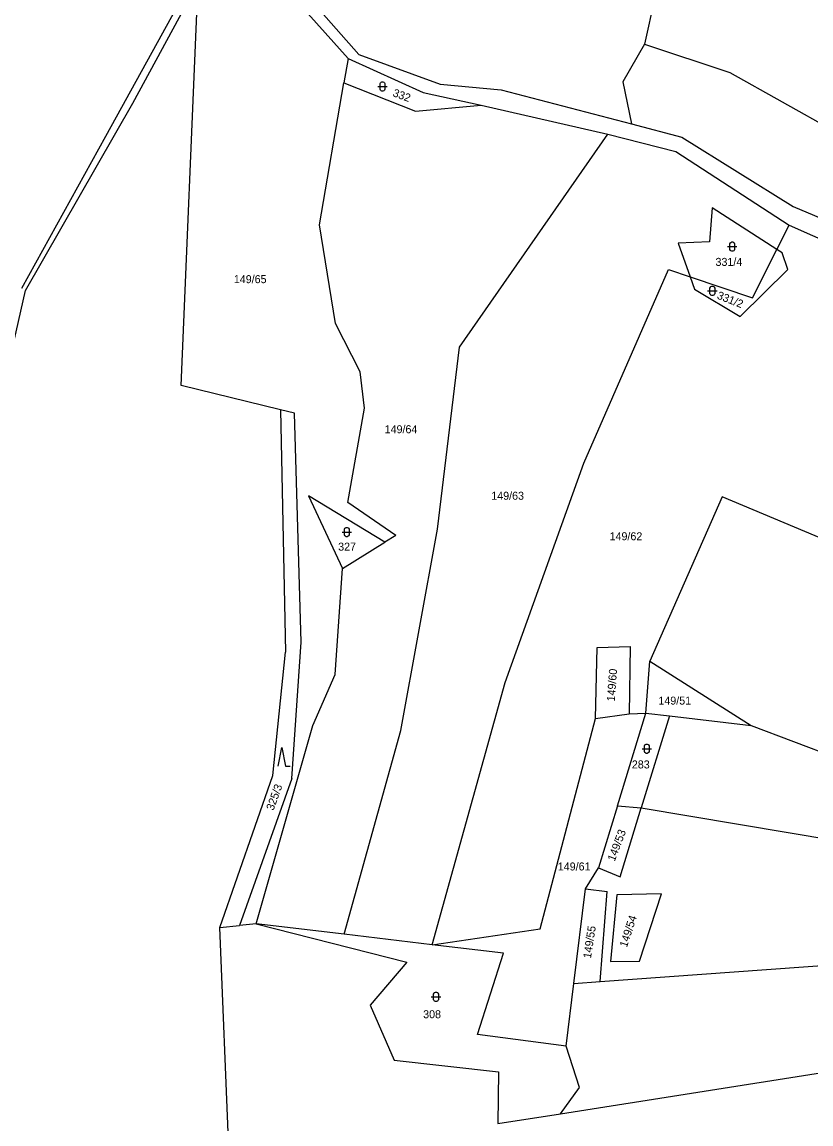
# Model space of a CAD drawing. Extents: x -791032 to -787751, y -1106872 to -1104403.
# Drawn here: x -790328.9 to -790161.3, y -1104928.1 to -1104694 of the extents above; entities that cross this region are included whole.
import ezdxf

# ---------------------------------------------------------------- set-up
doc = ezdxf.new("R2010")
doc.units = 0
for name, color, linetype in [('Vrstva 1', 7, 'Continuous'), ('Vrstva 14', 7, 'Continuous'), ('Vrstva 23', 7, 'Continuous'), ('Vrstva 4', 7, 'Continuous')]:
    doc.layers.add(name, color=color, linetype=linetype)

msp = doc.modelspace()

# ---------------------------------------------------------------- linework, layer by layer
at = {"layer": 'Vrstva 1'}
for p, q in [((-790276.56, -1104679.06), (-790257.34, -1104700.84)), ((-790277, -1104682.23), (-790259.61, -1104701.72)), ((-790193.51, -1104684.44), (-790196.64, -1104698.69)), ((-790295.12, -1104771.19), (-790291.54, -1104686.61)), ((-790305.37, -1104711.2), (-790293.08, -1104688.48)), ((-790196.64, -1104698.69), (-790201.22, -1104706.67)), ((-790196.64, -1104698.69), (-790178.5, -1104704.66)), ((-790259.61, -1104701.72), (-790260.49, -1104706.84)), ((-790259.61, -1104701.72), (-790243.63, -1104708.91)), ((-790257.34, -1104700.84), (-790240.06, -1104707.16)), ((-790178.5, -1104704.66), (-790156.22, -1104717.14)), ((-790265.68, -1104737.05), (-790260.49, -1104706.84)), ((-790260.49, -1104706.84), (-790245.29, -1104712.88)), ((-790240.06, -1104707.16), (-790227.06, -1104708.37)), ((-790227.06, -1104708.37), (-790199.36, -1104715.61)), ((-790201.22, -1104706.67), (-790199.36, -1104715.61)), ((-790243.63, -1104708.91), (-790231.35, -1104711.61)), ((-790328.13, -1104751.02), (-790305.37, -1104711.2)), ((-790245.29, -1104712.88), (-790231.35, -1104711.61)), ((-790231.35, -1104711.61), (-790204.4, -1104717.78)), ((-790199.36, -1104715.61), (-790188.69, -1104718.4)), ((-790235.94, -1104763.06), (-790204.4, -1104717.78)), ((-790204.4, -1104717.78), (-790189.97, -1104721.47)), ((-790188.69, -1104718.4), (-790165.06, -1104733.18)), ((-790189.97, -1104721.47), (-790165.88, -1104737.09)), ((-790182.27, -1104733.46), (-790182.8, -1104740.63)), ((-790168.48, -1104742.26), (-790182.27, -1104733.46)), ((-790165.06, -1104733.18), (-790148.37, -1104740.22)), ((-790262.28, -1104757.98), (-790265.68, -1104737.05)), ((-790168.48, -1104742.26), (-790165.88, -1104737.09)), ((-790165.88, -1104737.09), (-790131.83, -1104752.23)), ((-790182.8, -1104740.63), (-790189.44, -1104740.93)), ((-790189.44, -1104740.93), (-790186.9, -1104748.09)), ((-790173.67, -1104752.55), (-790168.48, -1104742.26)), ((-790167.37, -1104742.97), (-790168.48, -1104742.26)), ((-790166.17, -1104746.57), (-790167.37, -1104742.97)), ((-790209.51, -1104787.69), (-790191.5, -1104746.54)), ((-790191.5, -1104746.54), (-790186.9, -1104748.09)), ((-790186.9, -1104748.09), (-790173.67, -1104752.55)), ((-790186.9, -1104748.09), (-790185.98, -1104750.69)), ((-790176.28, -1104756.51), (-790166.17, -1104746.57)), ((-790185.98, -1104750.69), (-790176.28, -1104756.51)), ((-790332.01, -1104767.92), (-790328.13, -1104751.02)), ((-790257.04, -1104768.27), (-790262.28, -1104757.98)), ((-790240.63, -1104801.72), (-790235.94, -1104763.06)), ((-790256.14, -1104776.01), (-790257.04, -1104768.27)), ((-790273.95, -1104776.35), (-790295.12, -1104771.19)), ((-790271.03, -1104777.06), (-790273.95, -1104776.35)), ((-790273.95, -1104776.35), (-790272.95, -1104827.86)), ((-790259.67, -1104796.02), (-790256.14, -1104776.01)), ((-790269.58, -1104825.71), (-790271.03, -1104777.06)), ((-790226.25, -1104834.29), (-790209.51, -1104787.69)), ((-790251.84, -1104804.49), (-790268, -1104794.62)), ((-790268, -1104794.62), (-790260.83, -1104810.08)), ((-790180.14, -1104794.87), (-790195.5, -1104829.79)), ((-790154.67, -1104805.5), (-790180.14, -1104794.87)), ((-790249.49, -1104803.03), (-790259.67, -1104796.02)), ((-790248.39, -1104844.46), (-790240.63, -1104801.72)), ((-790260.83, -1104810.08), (-790251.84, -1104804.49)), ((-790249.49, -1104803.03), (-790251.84, -1104804.49)), ((-790262.34, -1104832.58), (-790260.83, -1104810.08)), ((-790271.57, -1104854.71), (-790269.58, -1104825.71)), ((-790275.63, -1104854.07), (-790272.95, -1104827.86)), ((-790207.01, -1104841.94), (-790206.66, -1104826.85)), ((-790206.66, -1104826.85), (-790199.67, -1104826.66)), ((-790199.67, -1104826.66), (-790199.92, -1104840.94)), ((-790196.36, -1104840.79), (-790195.5, -1104829.79)), ((-790195.5, -1104829.79), (-790173.93, -1104843.41)), ((-790267.14, -1104843.44), (-790262.34, -1104832.58)), ((-790241.76, -1104890), (-790226.25, -1104834.29)), ((-790218.77, -1104886.61), (-790207.01, -1104841.94)), ((-790207.01, -1104841.94), (-790199.92, -1104840.94)), ((-790202.38, -1104860.48), (-790196.36, -1104840.79)), ((-790199.92, -1104840.94), (-790196.36, -1104840.79)), ((-790191.31, -1104841.38), (-790197.32, -1104860.92)), ((-790196.36, -1104840.79), (-790191.31, -1104841.38)), ((-790191.31, -1104841.38), (-790173.93, -1104843.41)), ((-790279.15, -1104885.55), (-790267.14, -1104843.44)), ((-790260.46, -1104887.77), (-790248.39, -1104844.46)), ((-790173.93, -1104843.41), (-790108.92, -1104868.24)), ((-790286.85, -1104886.33), (-790275.63, -1104854.07)), ((-790271.57, -1104854.71), (-790282.68, -1104885.91)), ((-790202.38, -1104860.48), (-790206.41, -1104873.64)), ((-790202.38, -1104860.48), (-790197.32, -1104860.92)), ((-790201.82, -1104875.55), (-790197.32, -1104860.92)), ((-790197.32, -1104860.92), (-790154.61, -1104868.11)), ((-790209.16, -1104878.13), (-790206.41, -1104873.64)), ((-790206.41, -1104873.64), (-790201.82, -1104875.55)), ((-790211.64, -1104898.26), (-790209.16, -1104878.13)), ((-790209.16, -1104878.13), (-790204.58, -1104878.72)), ((-790206.04, -1104897.85), (-790204.58, -1104878.72)), ((-790202.51, -1104879.39), (-790203.82, -1104893.56)), ((-790193.05, -1104879.2), (-790202.51, -1104879.39)), ((-790197.66, -1104893.52), (-790193.05, -1104879.2)), ((-790286.85, -1104886.33), (-790282.68, -1104885.91)), ((-790284.33, -1104948.87), (-790286.85, -1104886.33)), ((-790279.15, -1104885.55), (-790282.68, -1104885.91)), ((-790260.46, -1104887.77), (-790279.15, -1104885.55)), ((-790279.15, -1104885.55), (-790247.1, -1104893.73)), ((-790241.76, -1104890), (-790218.77, -1104886.61)), ((-790241.76, -1104890), (-790260.46, -1104887.77)), ((-790226.56, -1104891.81), (-790241.76, -1104890)), ((-790247.1, -1104893.73), (-790254.94, -1104902.88)), ((-790232.1, -1104909.1), (-790226.56, -1104891.81)), ((-790206.04, -1104897.85), (-790150.74, -1104893.79)), ((-790203.82, -1104893.56), (-790197.66, -1104893.52)), ((-790213.28, -1104911.55), (-790211.64, -1104898.26)), ((-790211.64, -1104898.26), (-790206.04, -1104897.85)), ((-790254.94, -1104902.88), (-790249.79, -1104914.55)), ((-790213.28, -1104911.55), (-790232.1, -1104909.1)), ((-790210.46, -1104920.34), (-790213.28, -1104911.55)), ((-790249.79, -1104914.55), (-790227.67, -1104917.02)), ((-790227.67, -1104917.02), (-790227.79, -1104928)), ((-790214.49, -1104925.91), (-790157.45, -1104916.94)), ((-790214.49, -1104925.91), (-790210.46, -1104920.34)), ((-790227.79, -1104928), (-790214.49, -1104925.91))]:
    msp.add_line(p, q, dxfattribs=at)
at = {"layer": 'Vrstva 23'}
for p, q in [((-790253.31, -1104707.64), (-790251.31, -1104707.64)), ((-790252.81, -1104707.04), (-790252.71, -1104706.84)), ((-790252.81, -1104708.24), (-790252.81, -1104707.04)), ((-790252.71, -1104708.44), (-790252.81, -1104708.24)), ((-790252.71, -1104706.84), (-790252.61, -1104706.74)), ((-790252.61, -1104708.54), (-790252.71, -1104708.44)), ((-790252.61, -1104706.74), (-790252.41, -1104706.64)), ((-790252.41, -1104708.64), (-790252.61, -1104708.54)), ((-790252.41, -1104706.64), (-790252.21, -1104706.64)), ((-790252.21, -1104708.64), (-790252.41, -1104708.64)), ((-790252.21, -1104706.64), (-790252.01, -1104706.74)), ((-790252.01, -1104708.54), (-790252.21, -1104708.64)), ((-790252.01, -1104706.74), (-790251.91, -1104706.84)), ((-790251.91, -1104708.44), (-790252.01, -1104708.54)), ((-790251.91, -1104706.84), (-790251.81, -1104707.04)), ((-790251.81, -1104708.24), (-790251.91, -1104708.44)), ((-790251.81, -1104707.04), (-790251.81, -1104708.24)), ((-790178.48, -1104741.07), (-790178.38, -1104740.87)), ((-790178.48, -1104742.27), (-790178.48, -1104741.07)), ((-790178.38, -1104740.87), (-790178.28, -1104740.77)), ((-790178.28, -1104740.77), (-790178.08, -1104740.67)), ((-790178.08, -1104740.67), (-790177.88, -1104740.67)), ((-790177.88, -1104740.67), (-790177.68, -1104740.77)), ((-790177.68, -1104740.77), (-790177.58, -1104740.87)), ((-790177.58, -1104740.87), (-790177.48, -1104741.07)), ((-790177.48, -1104741.07), (-790177.48, -1104742.27)), ((-790178.98, -1104741.67), (-790176.98, -1104741.67)), ((-790178.38, -1104742.47), (-790178.48, -1104742.27)), ((-790178.28, -1104742.57), (-790178.38, -1104742.47)), ((-790178.08, -1104742.67), (-790178.28, -1104742.57)), ((-790177.88, -1104742.67), (-790178.08, -1104742.67)), ((-790177.68, -1104742.57), (-790177.88, -1104742.67)), ((-790177.58, -1104742.47), (-790177.68, -1104742.57)), ((-790177.48, -1104742.27), (-790177.58, -1104742.47)), ((-790182.71, -1104750.48), (-790182.61, -1104750.28)), ((-790182.71, -1104751.68), (-790182.71, -1104750.48)), ((-790182.61, -1104750.28), (-790182.51, -1104750.18)), ((-790182.51, -1104750.18), (-790182.31, -1104750.08)), ((-790182.31, -1104750.08), (-790182.11, -1104750.08)), ((-790182.11, -1104750.08), (-790181.91, -1104750.18)), ((-790181.91, -1104750.18), (-790181.81, -1104750.28)), ((-790181.81, -1104750.28), (-790181.71, -1104750.48)), ((-790181.71, -1104750.48), (-790181.71, -1104751.68)), ((-790183.21, -1104751.08), (-790181.21, -1104751.08)), ((-790182.61, -1104751.88), (-790182.71, -1104751.68)), ((-790182.51, -1104751.98), (-790182.61, -1104751.88)), ((-790182.31, -1104752.08), (-790182.51, -1104751.98)), ((-790182.11, -1104752.08), (-790182.31, -1104752.08)), ((-790181.91, -1104751.98), (-790182.11, -1104752.08)), ((-790181.81, -1104751.88), (-790181.91, -1104751.98)), ((-790181.71, -1104751.68), (-790181.81, -1104751.88)), ((-790260.9, -1104802.33), (-790258.9, -1104802.33)), ((-790260.4, -1104801.73), (-790260.3, -1104801.53)), ((-790260.4, -1104802.93), (-790260.4, -1104801.73)), ((-790260.3, -1104801.53), (-790260.2, -1104801.43)), ((-790260.2, -1104801.43), (-790260, -1104801.33)), ((-790260, -1104801.33), (-790259.8, -1104801.33)), ((-790259.8, -1104801.33), (-790259.6, -1104801.43)), ((-790259.6, -1104801.43), (-790259.5, -1104801.53)), ((-790259.5, -1104801.53), (-790259.4, -1104801.73)), ((-790259.4, -1104801.73), (-790259.4, -1104802.93)), ((-790260.3, -1104803.13), (-790260.4, -1104802.93)), ((-790260.2, -1104803.23), (-790260.3, -1104803.13)), ((-790260, -1104803.33), (-790260.2, -1104803.23)), ((-790259.8, -1104803.33), (-790260, -1104803.33)), ((-790259.6, -1104803.23), (-790259.8, -1104803.33)), ((-790259.5, -1104803.13), (-790259.6, -1104803.23)), ((-790259.4, -1104802.93), (-790259.5, -1104803.13)), ((-790274.5, -1104852.07), (-790273.7, -1104848.07)), ((-790273.7, -1104848.07), (-790272.9, -1104852.07)), ((-790197.15, -1104848.37), (-790195.15, -1104848.37)), ((-790196.65, -1104847.77), (-790196.55, -1104847.57)), ((-790196.65, -1104848.97), (-790196.65, -1104847.77)), ((-790196.55, -1104849.17), (-790196.65, -1104848.97)), ((-790196.55, -1104847.57), (-790196.45, -1104847.47)), ((-790196.45, -1104849.27), (-790196.55, -1104849.17)), ((-790196.45, -1104847.47), (-790196.25, -1104847.37)), ((-790196.25, -1104849.37), (-790196.45, -1104849.27)), ((-790196.25, -1104847.37), (-790196.05, -1104847.37)), ((-790196.05, -1104847.37), (-790195.85, -1104847.47)), ((-790195.85, -1104849.27), (-790196.05, -1104849.37)), ((-790195.85, -1104847.47), (-790195.75, -1104847.57)), ((-790195.75, -1104849.17), (-790195.85, -1104849.27)), ((-790195.75, -1104847.57), (-790195.65, -1104847.77)), ((-790195.65, -1104848.97), (-790195.75, -1104849.17)), ((-790195.65, -1104847.77), (-790195.65, -1104848.97)), ((-790196.05, -1104849.37), (-790196.25, -1104849.37)), ((-790272.9, -1104852.07), (-790271.9, -1104852.07)), ((-790241.43, -1104900.49), (-790241.33, -1104900.29)), ((-790241.43, -1104901.69), (-790241.43, -1104900.49)), ((-790241.33, -1104900.29), (-790241.23, -1104900.19)), ((-790241.23, -1104900.19), (-790241.03, -1104900.09)), ((-790241.03, -1104900.09), (-790240.83, -1104900.09)), ((-790240.83, -1104900.09), (-790240.63, -1104900.19)), ((-790240.63, -1104900.19), (-790240.53, -1104900.29)), ((-790240.53, -1104900.29), (-790240.43, -1104900.49)), ((-790240.43, -1104900.49), (-790240.43, -1104901.69)), ((-790241.93, -1104901.09), (-790239.93, -1104901.09)), ((-790241.33, -1104901.89), (-790241.43, -1104901.69)), ((-790241.23, -1104901.99), (-790241.33, -1104901.89)), ((-790241.03, -1104902.09), (-790241.23, -1104901.99)), ((-790240.83, -1104902.09), (-790241.03, -1104902.09)), ((-790240.63, -1104901.99), (-790240.83, -1104902.09)), ((-790240.53, -1104901.89), (-790240.63, -1104901.99)), ((-790240.43, -1104901.69), (-790240.53, -1104901.89))]:
    msp.add_line(p, q, dxfattribs=at)
at = {"layer": 'Vrstva 4'}
for p, q in [((-790292.6, -1104684.57), (-790311.19, -1104718.26)), ((-790311.19, -1104718.26), (-790329.01, -1104750.54))]:
    msp.add_line(p, q, dxfattribs=at)

# ---------------------------------------------------------------- texts
at = {"layer": 'Vrstva 14'}
for s, rotation, p in [('332', 339.79914, (-790250.27, -1104709.664)), ('331/2', 338.43924, (-790181.355, -1104752.68)), ('149/60', 85.86918, (-790202.948, -1104838.358)), ('325/3', 70.0722, (-790275.482, -1104861.615)), ('149/53', 69.31593, (-790202.965, -1104872.415)), ('149/54', 71.92764, (-790200.384, -1104890.703)), ('149/55', 81.3438, (-790208.009, -1104893.005))]:
    msp.add_text(s, height=1.7, rotation=rotation, dxfattribs=at).set_placement(p)
for s, p in [('331/4', (-790181.539, -1104745.77)), ('149/65', (-790283.895, -1104749.44)), ('149/64', (-790251.845, -1104781.33)), ('149/63', (-790229.189, -1104795.46)), ('149/62', (-790204.049, -1104804.07)), ('327', (-790261.723, -1104806.27)), ('149/51', (-790193.678, -1104838.99)), ('283', (-790199.316, -1104852.55)), ('149/61', (-790215.052, -1104874.23)), ('308', (-790243.666, -1104905.63))]:
    msp.add_text(s, height=1.7, dxfattribs=at).set_placement(p)

doc.saveas('drawing.dxf')
